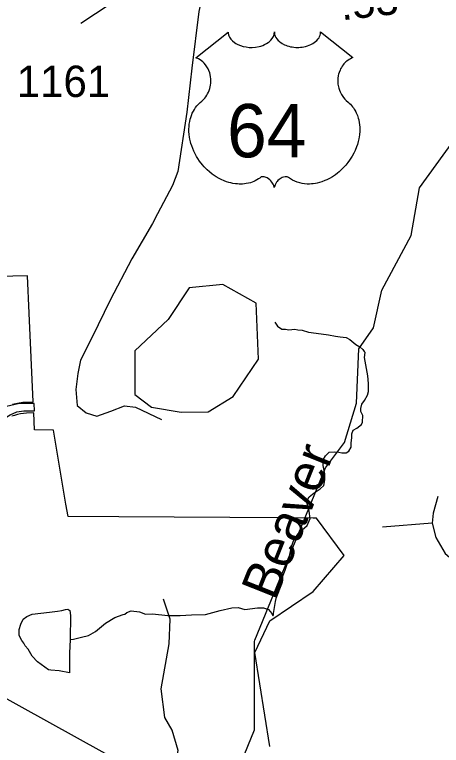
# Model space of a CAD drawing. Extents: x 2001466 to 2224147, y 644118 to 847247.
# Drawn here: x 2033663 to 2035361, y 723900 to 726812 of the extents above; entities that cross this region are included whole.
import ezdxf

# ---------------------------------------------------------------- set-up
doc = ezdxf.new("R2010")
doc.units = 0
for name, color, linetype in [('Exist Boundary Political City Limit New', 7, 'Continuous'), ('Exist Boundary Political City Limit Old', 7, 'Continuous'), ('Exist Hydrographic Creek Single Shore', 7, 'Continuous'), ('Exist Hydrographic Creek Single Shore Label', 7, 'Continuous'), ('Exist Hydrographic Misc Water Feature', 7, 'Continuous'), ('Exist Road Non-System Type 51', 7, 'Continuous'), ('Exist Road Primary US Shield CELL', 7, 'Continuous'), ('Exist Road Primary US Shield Number Label', 7, 'Continuous'), ('Exist Road Secondary Mileage Hundredths English Label', 7, 'Continuous'), ('Exist Road Secondary Type 51 Attributed', 7, 'Continuous'), ('Exist Road Secondary Type 51 Number Label', 7, 'Continuous'), ('Exist Utilities Electrical Transmission Line', 7, 'Continuous'), ('Map Preparation Boundary City Limit Buffer Line', 7, 'Continuous')]:
    doc.layers.add(name, color=color, linetype=linetype)

msp = doc.modelspace()

# ---------------------------------------------------------------- linework, layer by layer
at = {"layer": 'Exist Boundary Political City Limit New'}
for points in [[(2033654.5, 725259.6), (2033667.9, 725262.9), (2033681.4, 725265.5), (2033695, 725267.3), (2033708.8, 725268.3), (2033737.1, 725269.6), (2033720.8, 725622.4), (2033713.8, 725771.5), (2033535.9, 725767.6)], [(2034618.4, 724270.2), (2034678, 724396.8), (2034850.5, 724513.4), (2034974.9, 724656.7), (2034864.8, 724805.9), (2034851.1, 724806.1), (2034739.4, 724806.8), (2034077.6, 724810.4), (2033875.5, 724811.6), (2033867.2, 724861), (2033817.4, 725156.6), (2033742.4, 725157.2), (2033739.2, 725224.7), (2033710.8, 725223.4), (2033698.8, 725222.4), (2033686.6, 725220.8), (2033674.8, 725218.4), (2033663, 725215.2), (2033651.5, 725211.4)], [(2034678.8, 723895.3), (2034618.4, 724270.2)]]:
    msp.add_lwpolyline(points, dxfattribs=at)
at = {"layer": 'Exist Boundary Political City Limit Old'}
msp.add_lwpolyline([(2033741.1, 725263), (2033682, 725263), (2033630.9, 725250.9), (2033582.2, 725224.1), (2033540.8, 725177.9), (2033475.1, 725119.5), (2033506.8, 725095.2), (2033565.2, 725153.6), (2033616.3, 725199.8), (2033645.5, 725216.8), (2033671.1, 725229.7), (2033699.3, 725233.6), (2033741.6, 725233.6), (2033741.1, 725263)], dxfattribs=at)
at = {"layer": 'Exist Hydrographic Creek Single Shore'}
for points in [[(2034619.4, 724318.9), (2034900.2, 725006.7), (2034975.2, 725106.9), (2035024.2, 725263.3), (2035033.2, 725479.7), (2035091.3, 725563.8), (2035124.3, 725714.1), (2035241.2, 725931.5), (2035274.2, 726121.2), (2035407.3, 726305.5), (2035457.3, 726553.9), (2035540.1, 726630.9), (2035848.1, 726762.4), (2035924.2, 726823.2), (2035982.2, 726940.1), (2035970.3, 727037.5), (2035970.3, 727073.4), (2035979.8, 727119.6)], [(2034617.2, 724090.7), (2034617.2, 724313.6), (2034619.4, 724318.9)], [(2034522.3, 723776.1), (2034550.1, 723796.6), (2034617.2, 723962.5), (2034617.2, 724090.7)]]:
    msp.add_lwpolyline(points, dxfattribs=at)
at = {"layer": 'Exist Hydrographic Misc Water Feature'}
for points in [[(2034325.2, 725228.4), (2034433.3, 725229.4), (2034533.1, 725289.8), (2034633.2, 725438.6), (2034624.2, 725661.9), (2034491.3, 725736.9), (2034358.2, 725723.2), (2034274.1, 725596.9), (2034141.3, 725471.7), (2034141.3, 725297.8), (2034208.1, 725247.2), (2034325.2, 725228.4)], [(2034698.6, 725585.8), (2034708.7, 725569.9), (2034726.7, 725557.9), (2034740.6, 725557.9), (2034754.6, 725555.9), (2034778.6, 725557.9), (2034790.7, 725555.9), (2034806.7, 725553.9), (2034832.5, 725546), (2034882.5, 725540), (2034912.5, 725536), (2034940.6, 725530), (2034958.6, 725528), (2034982.6, 725526), (2034996.5, 725518), (2035020.5, 725498.1), (2035036.5, 725488.1), (2035048.6, 725478.1), (2035054.6, 725470.1), (2035058.7, 725466.1)], [(2034691.2, 724416), (2034693.3, 724420), (2034693.3, 724426), (2034701.3, 724474), (2034717.3, 724542.1), (2034739.2, 724598), (2034755.2, 724648), (2034765, 724692), (2034775.1, 724722), (2034797, 724750), (2034827, 724776), (2034839.1, 724804.1), (2034835, 724834), (2034827, 724862), (2034829, 724878), (2034835, 724890), (2034854.9, 724906), (2034878.8, 724922.1), (2034893, 724936), (2034896.9, 724958.1), (2034896.9, 724982.1), (2034890.9, 725016), (2034890.9, 725038), (2034900.8, 725054), (2034914.7, 725068.1), (2034936.9, 725070.1), (2034952.9, 725068.1), (2034964.8, 725066.1), (2034982.8, 725066.1), (2034992.9, 725072.1), (2035002.9, 725088.1), (2035002.9, 725106.1), (2035004.7, 725126.1), (2035004.7, 725142.1), (2035010.9, 725156.1), (2035024.8, 725164.1), (2035042.9, 725178.2), (2035046.8, 725188.1), (2035048.8, 725214.2), (2035040.8, 725230.1), (2035040.6, 725242.1), (2035044.7, 725260.1), (2035054.8, 725274.1), (2035066.7, 725296.1), (2035070.8, 725310.1), (2035070.8, 725342.1), (2035068.7, 725372.1), (2035062.8, 725402.1), (2035054.8, 725446.1), (2035058.7, 725466.1)], [(2033883.5, 724321.6), (2033897.5, 724323.6), (2033929.5, 724331.6), (2033957.3, 724337.7), (2033985.4, 724353.7), (2034025.2, 724387.6), (2034061.3, 724409.6), (2034095.3, 724421.7), (2034101.3, 724423.7), (2034109.3, 724429.7), (2034127.3, 724435.7), (2034159.3, 724431.7), (2034183.3, 724423.7), (2034211.2, 724423.8), (2034273.3, 724417.8), (2034321.3, 724417.8), (2034367.2, 724419.8), (2034423.2, 724421.9), (2034481.2, 724437.9), (2034527.4, 724447.9), (2034553.2, 724450), (2034579.3, 724442), (2034629.3, 724448), (2034653.1, 724448), (2034673.4, 724442), (2034687.1, 724426), (2034687.3, 724422), (2034691.2, 724416)], [(2033883.5, 724321.6), (2033881.5, 724267.6), (2033881.5, 724189.6), (2033839.6, 724197.6), (2033807.4, 724199.6), (2033797.6, 724201.5), (2033753.5, 724233.5), (2033733.4, 724255.5), (2033717.4, 724283.5), (2033705.3, 724297.5), (2033699.4, 724307.5), (2033691.4, 724317.5), (2033681.3, 724337.5), (2033681.3, 724361.5), (2033687.5, 724383.4), (2033697.3, 724403.4), (2033711.5, 724413.4), (2033733.4, 724423.4), (2033767.5, 724427.5), (2033801.5, 724431.5), (2033833.5, 724435.5), (2033851.3, 724437.5), (2033865.3, 724441.5), (2033875.3, 724443.6), (2033883.3, 724437.6), (2033885.4, 724417.6), (2033883.5, 724321.6)]]:
    msp.add_lwpolyline(points, dxfattribs=at)
at = {"layer": 'Exist Road Non-System Type 51'}
for points in [[(2034438.1, 727018), (2034396.1, 726824.6), (2034368.8, 726598.5), (2034348.4, 726422.5), (2034312, 726186.3), (2034291, 726131.6), (2034231.5, 726018.7), (2034211.5, 725978.9), (2034129.7, 725839.2), (2034043.1, 725674.1), (2033971.6, 725526.9), (2033925.4, 725434.4), (2033915.1, 725382.4), (2033907, 725317.8), (2033911.5, 725255), (2033948.3, 725225.4), (2033989.5, 725211.9), (2034046.1, 725231.6), (2034100.8, 725253.2), (2034143.8, 725247.8), (2034247.9, 725198.4)], [(2035347.5, 724892.3), (2035328.6, 724825), (2035324.4, 724785)], [(2035324.4, 724785), (2035126.7, 724770.3)], [(2035324.4, 724785), (2035339.1, 724728.2), (2035377, 724665.1), (2035438, 724612.5), (2035515.8, 724566.2), (2035641.9, 724515.7), (2035728.1, 724486.2)], [(2034278.6, 723722.3), (2034299.5, 723808.8), (2034314.4, 723880.5), (2034290.5, 723961), (2034260.7, 724011.8), (2034245.8, 724125.2), (2034278.6, 724304.2), (2034281.6, 724402.7), (2034254.8, 724483.3)]]:
    msp.add_lwpolyline(points, dxfattribs=at)
at = {"layer": 'Exist Road Primary US Shield CELL'}
msp.add_lwpolyline([(2034512.7, 726742.5), (2034513, 726737.2), (2034514.3, 726730.9), (2034515.3, 726727.6), (2034518.2, 726721.4), (2034523.1, 726714), (2034529.9, 726706.8), (2034537.6, 726700.5), (2034542.7, 726697.1), (2034551.5, 726692.4), (2034561.5, 726688.3), (2034572.5, 726685.1), (2034583.9, 726682.8), (2034596.2, 726681.4), (2034608.5, 726681.2), (2034621.7, 726682.2), (2034636.3, 726685), (2034643, 726686.7), (2034650.5, 726689.3), (2034657.5, 726692.2), (2034665.2, 726696.3), (2034671.4, 726700.3), (2034676.2, 726703.8), (2034683, 726710.3), (2034688.4, 726717.1), (2034690.7, 726720.9), (2034692.7, 726724.5), (2034695.4, 726732.3), (2034696.2, 726735.7), (2034696.7, 726742.8), (2034697.1, 726736.8), (2034697.7, 726733.1), (2034698.7, 726729.4), (2034700.3, 726725.6), (2034703, 726720.1), (2034706, 726715.5), (2034711.8, 726708.8), (2034715.3, 726705.4), (2034718.6, 726702.8), (2034727.3, 726696.8), (2034737.5, 726691.6), (2034742.6, 726689.4), (2034747.7, 726687.6), (2034754.3, 726685.6), (2034761, 726684), (2034767.7, 726682.9), (2034774.5, 726681.9), (2034781.5, 726681.3), (2034787.2, 726681.2), (2034794.2, 726681.3), (2034800.7, 726681.6), (2034807.3, 726682.4), (2034814.6, 726683.6), (2034820.4, 726684.9), (2034828.1, 726687), (2034835.1, 726689.5), (2034841.3, 726692.1), (2034849.3, 726696.3), (2034855.7, 726700.3), (2034860.4, 726704.1), (2034866.1, 726709.3), (2034871.4, 726715.5), (2034874.5, 726719.9), (2034876.7, 726724.6), (2034878.7, 726729.4), (2034880, 726734.6), (2034880.6, 726739.1), (2034880.7, 726742.9), (2035009.3, 726640.5), (2035006.3, 726639.3), (2034999.3, 726635.9), (2034993.8, 726632.6), (2034984.9, 726626.4), (2034981.1, 726623), (2034977.3, 726619.4), (2034973.8, 726615.6), (2034970.7, 726612), (2034967, 726606.9), (2034963.7, 726601.7), (2034960.4, 726596), (2034958, 726591.1), (2034954.1, 726580.7), (2034952.2, 726574.2), (2034951, 726568.6), (2034949.4, 726557.2), (2034949.1, 726551.7), (2034949.1, 726546.3), (2034949.4, 726540.6), (2034949.9, 726535.1), (2034950.9, 726529.4), (2034951.8, 726524.4), (2034953.4, 726518.3), (2034955.7, 726511.1), (2034958.5, 726504.2), (2034964.4, 726493), (2034971.9, 726481.6), (2034977.3, 726475.3), (2034982.6, 726469.8), (2034990.6, 726463.1), (2034994.9, 726459.3), (2034999.8, 726454.4), (2035007.8, 726445), (2035011.1, 726440.6), (2035014.4, 726435.7), (2035017.4, 726430.6), (2035020.5, 726425.1), (2035022.9, 726420.3), (2035027.4, 726409.3), (2035030.7, 726398.6), (2035032.3, 726393), (2035034.6, 726380.4), (2035035.6, 726374.1), (2035036.5, 726361.8), (2035036.6, 726346.9), (2035035.4, 726332.8), (2035032.8, 726316.3), (2035030.6, 726306.4), (2035027.2, 726294.9), (2035023.9, 726285), (2035018.1, 726270.3), (2035012.9, 726259.7), (2035006.1, 726247.2), (2035001.5, 726239.7), (2034996.1, 726231.6), (2034989.3, 726222.4), (2034981.4, 726212.5), (2034971.9, 726202.1), (2034964.2, 726194.4), (2034954.2, 726185.4), (2034948.1, 726180.4), (2034939.5, 726173.9), (2034927.6, 726166), (2034915.9, 726159.2), (2034906, 726154.1), (2034897.2, 726150.3), (2034885.8, 726146), (2034866.8, 726140.8), (2034859.9, 726139.3), (2034851.7, 726138.1), (2034844, 726137.3), (2034836.6, 726136.9), (2034826.6, 726136.9), (2034816.6, 726137.7), (2034807.2, 726139), (2034797.4, 726141.1), (2034787.1, 726144.1), (2034777.8, 726147.8), (2034768.4, 726152.4), (2034752.5, 726162.4), (2034747.9, 726164.9), (2034745.3, 726165.5), (2034739.2, 726165.8), (2034733.4, 726164.6), (2034727.5, 726162.3), (2034723.9, 726160.4), (2034719.2, 726157.3), (2034715.5, 726154.4), (2034711.1, 726150.2), (2034708.1, 726146.7), (2034705.8, 726144), (2034701.3, 726136.9), (2034699.7, 726133.5), (2034698, 726129.2), (2034696.5, 726122.8), (2034694.5, 726130.9), (2034692.2, 726136.2), (2034689.4, 726140.8), (2034686.6, 726144.8), (2034682.1, 726150), (2034678.1, 726153.8), (2034673.2, 726157.8), (2034668.1, 726160.9), (2034663.9, 726163), (2034660.1, 726164.5), (2034655.5, 726165.6), (2034651.7, 726165.9), (2034648.6, 726165.8), (2034644.3, 726164.9), (2034638.5, 726160.7), (2034633, 726156.9), (2034627, 726153.2), (2034619.8, 726149.4), (2034614.6, 726146.9), (2034608.4, 726144.5), (2034601.1, 726142.1), (2034593.2, 726140), (2034585, 726138.4), (2034577.9, 726137.3), (2034570.2, 726136.6), (2034563.3, 726136.4), (2034556.1, 726136.4), (2034549.3, 726137), (2034541.5, 726137.7), (2034531.8, 726139.1), (2034523.8, 726140.9), (2034515.2, 726143.2), (2034506.5, 726145.9), (2034497.2, 726149.5), (2034485.5, 726154.6), (2034477.3, 726158.8), (2034464.5, 726166.1), (2034449.5, 726176.6), (2034438.1, 726185.8), (2034429.8, 726193.3), (2034417.6, 726205.7), (2034410.4, 726213.9), (2034399.1, 726228.5), (2034391.9, 726239), (2034387.2, 726246.8), (2034380.4, 726259.2), (2034376.6, 726267.1), (2034371.8, 726278.5), (2034368, 726288.9), (2034364.8, 726298.7), (2034363.1, 726305), (2034360.6, 726316.1), (2034359.1, 726323.9), (2034357.7, 726334.6), (2034356.9, 726345.9), (2034356.7, 726356.3), (2034357, 726365), (2034358, 726375.1), (2034359.7, 726385.8), (2034361.8, 726395), (2034363.6, 726401.6), (2034366.4, 726409.7), (2034370, 726418.6), (2034374.2, 726427.1), (2034378.3, 726434.2), (2034383.4, 726441.8), (2034388.4, 726448.2), (2034395, 726455.4), (2034401.8, 726461.9), (2034408.1, 726467), (2034415.5, 726474.3), (2034419.4, 726478.7), (2034424, 726484.8), (2034427.8, 726490.5), (2034430.7, 726495.6), (2034434.6, 726503.1), (2034437, 726508.8), (2034440, 726517.4), (2034441.4, 726523.5), (2034443, 726531.3), (2034443.9, 726538.7), (2034444.3, 726547.9), (2034444.1, 726555.5), (2034443.1, 726564.4), (2034441.4, 726572.9), (2034439.4, 726580.3), (2034436.2, 726588.9), (2034433.3, 726595.1), (2034428.4, 726603.5), (2034422.9, 726611.4), (2034417.2, 726617.7), (2034411.5, 726623.4), (2034406.1, 726627.7), (2034400.9, 726631.4), (2034394.3, 726635.4), (2034388, 726638.5), (2034384.1, 726640.1)], close=True, dxfattribs=at)
at = {"layer": 'Exist Road Secondary Type 51 Attributed'}
msp.add_lwpolyline([(2033925.9, 726777.1), (2034042.7, 726854.9), (2034127.3, 726887), (2034217, 726910.7), (2034435.2, 726932.7), (2034780.5, 726961.6), (2035067.7, 726989.5), (2035281.5, 727014.5), (2035446.6, 727020.6), (2035602.8, 727008.5), (2035713.9, 726978.5), (2035789, 726948.5), (2035918.1, 726882.5), (2036159.4, 726717.9), (2036379.9, 726629.6), (2036580.9, 726560.9)], dxfattribs=at)
at = {"layer": 'Exist Utilities Electrical Transmission Line'}
msp.add_lwpolyline([(2045990.1, 712724.9), (2041035.7, 716782.7), (2040858.1, 717782.4), (2039146.2, 719367.5), (2037179.2, 720946.2), (2035524, 722401.5), (2034443.1, 723634.4), (2034242.9, 723746.1), (2033238.9, 724302.5), (2032386.2, 724764.3), (2031727.4, 725166.6), (2030498.7, 725385.2), (2029908.6, 725487.6), (2029162.8, 726197.3), (2028435.2, 727727), (2028208.4, 727965.6)], dxfattribs=at)
at = {"layer": 'Map Preparation Boundary City Limit Buffer Line'}
for points in [[(2033654.5, 725259.6), (2033667.9, 725262.9), (2033681.4, 725265.5), (2033695, 725267.3), (2033708.8, 725268.3), (2033737.1, 725269.6), (2033720.8, 725622.4), (2033713.8, 725771.5), (2033535.9, 725767.6)], [(2034618.4, 724270.2), (2034678, 724396.8), (2034850.5, 724513.4), (2034974.9, 724656.7), (2034864.8, 724805.9), (2034851.1, 724806.1), (2034739.4, 724806.8), (2034077.6, 724810.4), (2033875.5, 724811.6), (2033867.2, 724861), (2033817.4, 725156.6), (2033742.4, 725157.2), (2033739.2, 725224.7), (2033710.8, 725223.4), (2033698.8, 725222.4), (2033686.6, 725220.8), (2033674.8, 725218.4), (2033663, 725215.2), (2033651.5, 725211.4)], [(2034678.8, 723895.3), (2034618.4, 724270.2)]]:
    msp.add_lwpolyline(points, dxfattribs=at)

# ---------------------------------------------------------------- texts
at = {"layer": 'Exist Hydrographic Creek Single Shore Label'}
msp.add_text('Beaver', height=150, rotation=68.3124, dxfattribs=at).set_placement((2034700.6, 724472.5))
at = {"layer": 'Exist Road Primary US Shield Number Label'}
msp.add_text('64', height=212.5, dxfattribs=at).set_placement((2034508.4, 726243.2))
at = {"layer": 'Exist Road Secondary Mileage Hundredths English Label'}
msp.add_text('.53', height=125, rotation=6.6907, dxfattribs=at).set_placement((2034965.1, 726788.7))
at = {"layer": 'Exist Road Secondary Type 51 Number Label'}
msp.add_text('1161', height=125, dxfattribs=at).set_placement((2033671.4, 726483.6))

doc.saveas('drawing.dxf')
